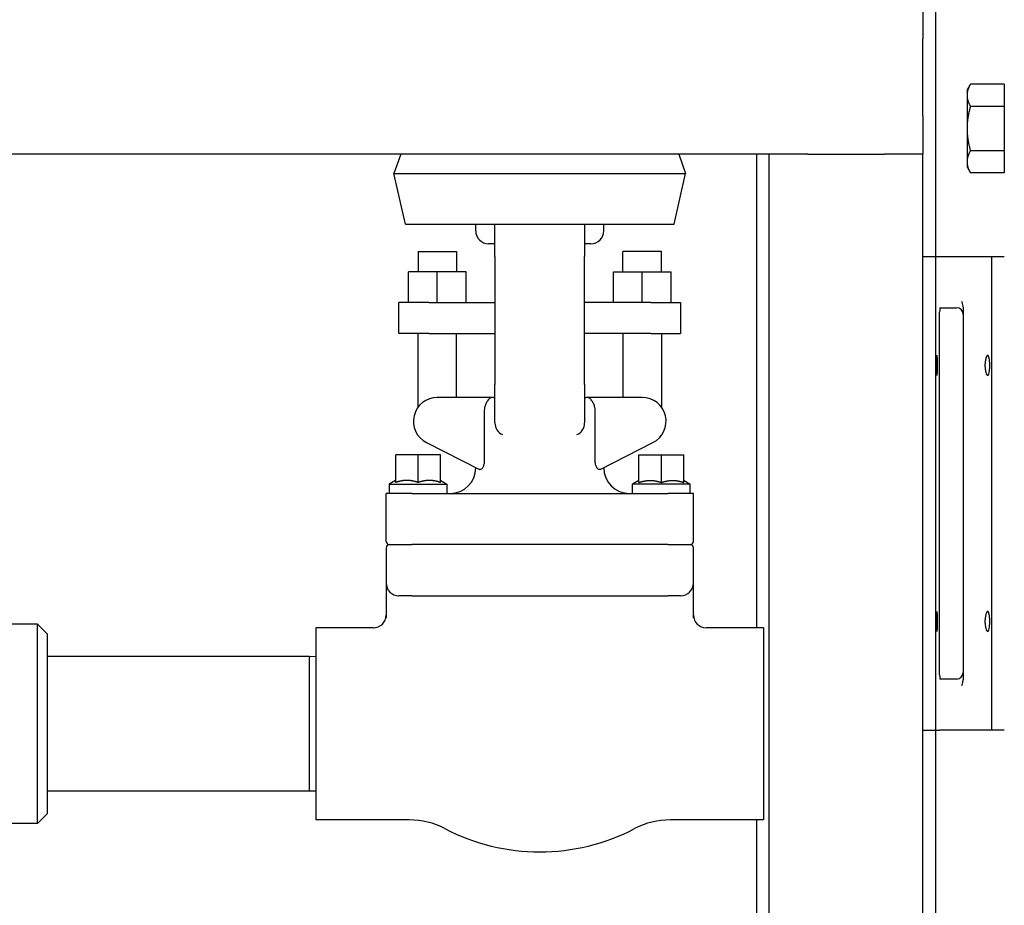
# Model space of a CAD drawing. Header units: inches. Extents: x 24 to 1128, y -69 to 748.
# Tile 560 of 656: x 1000 to 1010, y 303 to 311. Entities that reach past the tile are written whole.
import ezdxf

# ---------------------------------------------------------------- set-up
doc = ezdxf.new("R2010")
doc.units = ezdxf.units.IN
doc.header["$LTSCALE"] = 32
doc.header["$MEASUREMENT"] = 0
doc.layers.add('Visible (ANSI)', color=7, linetype='Continuous', lineweight=30)

msp = doc.modelspace()

# ---------------------------------------------------------------- linework, layer by layer
at = {"layer": 'Visible (ANSI)'}
for p, q in [((1009.28453, 309.10867), (1009.28453, 336.98367)), ((1009.16005, 311.60867), (1009.16005, 311.23367)), ((1009.16005, 310.48367), (1009.16005, 311.23367)), ((1009.59053, 310.73367), (1009.62402, 310.79168)), ((1009.95453, 310.79168), (1009.62402, 310.79168)), ((1009.95453, 310.79168), (1009.95453, 310.68343)), ((1009.59053, 310.73367), (1009.59053, 310.68343)), ((1009.59053, 310.68343), (1009.59053, 310.35867)), ((1009.95453, 310.73367), (1009.95453, 310.73367)), ((1009.95453, 310.68343), (1009.95453, 310.57518)), ((1009.95453, 310.57518), (1009.62402, 310.57518)), ((1009.95453, 310.57518), (1009.95453, 310.35867)), ((1009.16005, 310.48367), (1009.16005, 310.10867)), ((1009.59053, 310.35867), (1009.59053, 310.03391)), ((1009.95453, 310.35867), (1009.95453, 310.14216)), ((1007.66005, 310.10867), (988.66005, 310.10867)), ((1004.06333, 310.10867), (1003.99526, 309.9201)), ((1006.77573, 310.10867), (1006.8438, 309.9201)), ((1007.53453, 310.10867), (1007.53453, 305.48367)), ((1007.66005, 294.35867), (1007.66005, 310.10867)), ((1008.03505, 310.10867), (1007.66005, 310.10867)), ((1008.03505, 310.10867), (1008.78505, 310.10867)), ((1009.16005, 310.10867), (1008.78505, 310.10867)), ((1009.16005, 294.35867), (1009.16005, 310.10867)), ((1009.95453, 310.14216), (1009.62402, 310.14216)), ((1009.95453, 310.14216), (1009.95453, 310.03391)), ((1009.59053, 310.03391), (1009.59053, 309.98367)), ((1009.59053, 309.98367), (1009.62402, 309.92566)), ((1009.95453, 310.03391), (1009.95453, 309.92566)), ((1009.95453, 309.98367), (1009.95453, 309.98367)), ((1003.99526, 309.9201), (1006.8438, 309.9201)), ((1004.10846, 309.42542), (1003.99526, 309.9201)), ((1006.73061, 309.42542), (1006.8438, 309.9201)), ((1009.95453, 309.92566), (1009.62402, 309.92566)), ((1004.10846, 309.42542), (1006.73061, 309.42542)), ((1004.79453, 309.35867), (1004.79453, 309.42542)), ((1004.98203, 309.10867), (1004.98203, 309.42542)), ((1005.85703, 309.42542), (1005.85703, 309.10867)), ((1006.04453, 309.35867), (1006.04453, 309.42542)), ((1004.98203, 309.23367), (1004.91953, 309.23367)), ((1005.91953, 309.23367), (1005.85703, 309.23367)), ((1004.23203, 309.15867), (1004.60703, 309.15867)), ((1004.23203, 309.15867), (1004.23203, 308.95867)), ((1004.60703, 309.15867), (1004.60703, 308.95867)), ((1006.60703, 309.15867), (1006.23203, 309.15867)), ((1006.23203, 308.95867), (1006.23203, 309.15867)), ((1006.60703, 308.95867), (1006.60703, 309.15867)), ((1004.98203, 309.10867), (1004.98203, 307.85867)), ((1005.85703, 307.85867), (1005.85703, 309.10867)), ((1009.16005, 309.10867), (1009.28505, 309.10867)), ((1009.28505, 304.48367), (1009.28505, 309.10867)), ((1009.28505, 309.10867), (1009.3219, 309.10867)), ((1009.3219, 309.10867), (1009.82953, 309.10867)), ((1009.82953, 309.10867), (1009.95453, 309.10867)), ((1009.82953, 309.10867), (1009.82953, 304.48367)), ((1004.13828, 308.65867), (1004.13828, 308.95867)), ((1004.41953, 308.95867), (1004.13828, 308.95867)), ((1004.41953, 308.65867), (1004.41953, 308.95867)), ((1004.70078, 308.95867), (1004.41953, 308.95867)), ((1004.70078, 308.65867), (1004.70078, 308.95867)), ((1006.13828, 308.65867), (1006.13828, 308.95867)), ((1006.13828, 308.95867), (1006.41953, 308.95867)), ((1006.41953, 308.95867), (1006.70078, 308.95867)), ((1006.41953, 308.65867), (1006.41953, 308.95867)), ((1006.70078, 308.65867), (1006.70078, 308.95867)), ((1004.33516, 308.65867), (1004.04453, 308.65867)), ((1004.04453, 308.35867), (1004.04453, 308.65867)), ((1004.33516, 308.65867), (1004.98203, 308.65867)), ((1006.50391, 308.65867), (1005.85703, 308.65867)), ((1006.50391, 308.65867), (1006.79453, 308.65867)), ((1006.79453, 308.65867), (1006.79453, 308.35867)), ((1009.32341, 305.02534), (1009.32341, 308.567)), ((1009.32477, 308.60867), (1009.48928, 308.60867)), ((1009.55178, 308.61507), (1009.55178, 304.97727)), ((1004.33516, 308.35867), (1004.04453, 308.35867)), ((1004.23203, 307.63923), (1004.23203, 308.35867)), ((1004.33516, 308.35867), (1004.98203, 308.35867)), ((1004.60703, 307.73367), (1004.60703, 308.35867)), ((1006.50391, 308.35867), (1005.85703, 308.35867)), ((1006.23203, 308.35867), (1006.23203, 307.73367)), ((1006.50391, 308.35867), (1006.79453, 308.35867)), ((1006.60703, 308.35867), (1006.60703, 307.63923)), ((1004.98203, 307.48367), (1004.98203, 307.85867)), ((1005.85703, 307.85867), (1005.85703, 307.48367)), ((1004.96694, 307.73367), (1004.41953, 307.73367)), ((1004.96694, 307.73367), (1004.98203, 307.73367)), ((1005.85703, 307.73367), (1005.87213, 307.73367)), ((1006.41953, 307.73367), (1005.87213, 307.73367)), ((1004.87827, 307.60867), (1004.87827, 307.11888)), ((1005.9608, 307.11888), (1005.9608, 307.60867)), ((1004.31422, 307.29208), (1004.83125, 307.0306)), ((1006.00782, 307.0306), (1006.52485, 307.29208)), ((1004.01328, 306.90307), (1004.01328, 307.17117)), ((1004.23203, 307.17117), (1004.01328, 307.17117)), ((1004.23203, 306.90307), (1004.23203, 307.17117)), ((1004.45078, 307.17117), (1004.23203, 307.17117)), ((1004.45078, 306.90307), (1004.45078, 307.17117)), ((1006.38828, 307.17117), (1006.60703, 307.17117)), ((1006.38828, 306.90307), (1006.38828, 307.17117)), ((1006.60703, 307.17117), (1006.82578, 307.17117)), ((1006.60703, 306.90307), (1006.60703, 307.17117)), ((1006.82578, 306.90307), (1006.82578, 307.17117)), ((1004.79453, 307.04617), (1004.79453, 307.04917)), ((1006.04453, 307.04617), (1006.04453, 307.04917)), ((1004.01078, 306.92117), (1003.95078, 306.88653)), ((1004.01328, 306.92117), (1004.01078, 306.92117)), ((1004.15138, 306.92117), (1004.09394, 306.92117)), ((1004.37013, 306.92117), (1004.31269, 306.92117)), ((1004.45328, 306.92117), (1004.45078, 306.92117)), ((1004.45328, 306.92117), (1004.51328, 306.88653)), ((1006.38578, 306.92117), (1006.32578, 306.88653)), ((1006.38578, 306.92117), (1006.38828, 306.92117)), ((1006.46894, 306.92117), (1006.52638, 306.92117)), ((1006.68769, 306.92117), (1006.74513, 306.92117)), ((1006.82578, 306.92117), (1006.82828, 306.92117)), ((1006.82828, 306.92117), (1006.88828, 306.88653)), ((1003.95078, 306.88653), (1004.51328, 306.88653)), ((1003.95078, 306.88653), (1003.95078, 306.79617)), ((1004.51328, 306.88653), (1004.51328, 306.79617)), ((1006.88828, 306.88653), (1006.32578, 306.88653)), ((1006.32578, 306.79617), (1006.32578, 306.88653)), ((1006.88828, 306.79617), (1006.88828, 306.88653)), ((1004.16953, 306.79617), (1003.91953, 306.79617)), ((1003.91953, 306.32742), (1003.91953, 306.79617)), ((1004.16953, 306.79617), (1006.66953, 306.79617)), ((1006.91953, 306.79617), (1006.66953, 306.79617)), ((1006.91953, 306.32742), (1006.91953, 306.79617)), ((1003.91953, 306.26492), (1003.91953, 305.92117)), ((1003.95078, 306.29617), (1004.16953, 306.29617)), ((1006.66953, 306.29617), (1004.16953, 306.29617)), ((1006.66953, 306.29617), (1006.88828, 306.29617)), ((1006.91953, 305.92117), (1006.91953, 306.26492)), ((1003.91953, 305.92117), (1003.91953, 305.57884)), ((1006.91953, 305.57884), (1006.91953, 305.92117)), ((1004.16953, 305.79617), (1004.04453, 305.79617)), ((1004.16953, 305.79617), (1005.41953, 305.79617)), ((1005.41953, 305.79617), (1006.66953, 305.79617)), ((1006.79453, 305.79617), (1006.66953, 305.79617)), ((1000.51578, 305.51992), (999.95439, 305.51992)), ((1000.51578, 303.57242), (1000.51578, 305.51992)), ((1000.60953, 305.42617), (1000.51578, 305.51992)), ((1003.23453, 305.48367), (1003.23453, 303.60867)), ((1003.79453, 305.48367), (1003.23453, 305.48367)), ((1007.60453, 305.48367), (1007.04453, 305.48367)), ((1007.60453, 305.48367), (1007.60453, 303.60867)), ((1000.60953, 305.42617), (1000.60953, 303.66617)), ((1003.17203, 305.20367), (1000.60953, 305.20367)), ((1003.17203, 303.88867), (1003.17203, 305.20367)), ((1003.23453, 305.20203), (1003.17203, 305.20367)), ((1009.48928, 304.98367), (1009.32477, 304.98367)), ((1009.16005, 304.48367), (1009.28505, 304.48367)), ((1009.28453, 299.98617), (1009.28453, 304.48367)), ((1009.28505, 304.48367), (1009.3219, 304.48367)), ((1009.82953, 304.48367), (1009.3219, 304.48367)), ((1009.95453, 304.48367), (1009.82953, 304.48367)), ((1003.17203, 303.88867), (1000.60953, 303.88867)), ((1003.23453, 303.89031), (1003.17203, 303.88867)), ((1000.60953, 303.66617), (1000.51578, 303.57242)), ((1000.51578, 303.57242), (1000.16453, 303.57242)), ((1004.14631, 303.60867), (1003.23453, 303.60867)), ((1007.60453, 303.60867), (1006.69275, 303.60867)), ((1007.53453, 303.60867), (1007.53453, 299.98617))]:
    msp.add_line(p, q, dxfattribs=at)
for centre, radius, start, end in [((1004.91953, 309.35867), 0.125, 180, 270), ((1005.91953, 309.35867), 0.125, 270, 0), ((1009.48928, 308.54617), 0.0625, 0, 90), ((1004.41953, 307.50032), 0.23335, 90, 243.172694), ((1006.41953, 307.50032), 0.23335, 296.827306, 90), ((1005.10703, 307.48367), 0.125, 180, 245.901134), ((1005.73203, 307.48367), 0.125, 294.098866, 0), ((1004.54453, 307.04617), 0.25, 270, 0), ((1006.29453, 307.04617), 0.25, 180, 270), ((1003.95078, 306.32742), 0.03125, 180, 270), ((1003.95078, 306.26492), 0.03125, 90, 180), ((1006.88828, 306.32742), 0.03125, 270, 0), ((1006.88828, 306.26492), 0.03125, 0, 90), ((1004.04453, 305.92117), 0.125, 180, 270), ((1006.79453, 305.92117), 0.125, 270, 0), ((1003.79453, 305.60867), 0.125, 270, 0), ((1007.04453, 305.60867), 0.125, 180, 270), ((1009.48928, 305.04617), 0.0625, 270, 0), ((1004.14631, 302.85867), 0.75, 62.419801, 90), ((1006.69275, 302.85867), 0.75, 90, 117.580199), ((1005.41953, 305.29617), 2, 242.419801, 297.580199)]:
    msp.add_arc(centre, radius, start, end, dxfattribs=at)
for centre, start_param, end_param in [((1009.32486, 308.567), 3.1415927, 4.712389), ((1009.32486, 305.02534), 4.712389, 6.2831853)]:
    msp.add_ellipse(centre, major_axis=(0, -0.04167), ratio=0.0349208, start_param=start_param, end_param=end_param, dxfattribs=at)
for centre in [(1009.29598, 308.04617), (1009.29598, 305.54617)]:
    msp.add_ellipse(centre, major_axis=(0, -0.09843), ratio=0.0349208, dxfattribs=at)
for points, weights in [([(1009.62402, 310.79168), (1009.59053, 310.73367), (1009.59053, 310.68343)], [1, 1.0379548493, 1]), ([(1009.59053, 310.68343), (1009.59053, 310.63319), (1009.62402, 310.57518)], [1, 1.0379548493, 1]), ([(1009.62402, 310.57518), (1009.59053, 310.45915), (1009.59053, 310.35867)], [1, 1.0379548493, 1]), ([(1009.59053, 310.35867), (1009.59053, 310.25819), (1009.62402, 310.14216)], [1, 1.0379548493, 1]), ([(1009.62402, 310.14216), (1009.59053, 310.08415), (1009.59053, 310.03391)], [1, 1.0379548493, 1]), ([(1009.59053, 310.03391), (1009.59053, 309.98367), (1009.62402, 309.92566)], [1, 1.0379548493, 1]), ([(1004.09394, 306.92117), (1004.05628, 306.91741), (1004.01328, 306.90307)], [1.60874112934, 1.58525582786, 1.50177150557]), ([(1004.23203, 306.90307), (1004.18904, 306.91741), (1004.15138, 306.92117)], [1.50177150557, 1.58525582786, 1.60874112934]), ([(1004.31269, 306.92117), (1004.27503, 306.91741), (1004.23203, 306.90307)], [1.60874112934, 1.58525582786, 1.50177150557]), ([(1004.45078, 306.90307), (1004.40779, 306.91741), (1004.37013, 306.92117)], [1.50177150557, 1.58525582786, 1.60874112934]), ([(1006.38828, 306.90307), (1006.43128, 306.91741), (1006.46894, 306.92117)], [1.50177150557, 1.58525582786, 1.60874112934]), ([(1006.52638, 306.92117), (1006.56404, 306.91741), (1006.60703, 306.90307)], [1.60874112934, 1.58525582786, 1.50177150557]), ([(1006.60703, 306.90307), (1006.65003, 306.91741), (1006.68769, 306.92117)], [1.50177150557, 1.58525582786, 1.60874112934]), ([(1006.74513, 306.92117), (1006.78279, 306.91741), (1006.82578, 306.90307)], [1.60874112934, 1.58525582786, 1.50177150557])]:
    msp.add_rational_spline(points, weights, degree=2, dxfattribs=at)
for points in [[(1009.3219, 309.10867), (1009.32196, 309.10867), (1009.32202, 309.10856), (1009.32207, 309.10837)], [(1004.88119, 307.63367), (1004.87921, 307.62528), (1004.87827, 307.61659), (1004.87827, 307.60867)], [(1005.9608, 307.60867), (1005.9608, 307.61659), (1005.95986, 307.62528), (1005.95788, 307.63367)], [(1009.32207, 304.48397), (1009.32202, 304.48377), (1009.32196, 304.48367), (1009.3219, 304.48367)]]:
    msp.add_open_spline(points, degree=3, dxfattribs=at)
for points, knots in [([(1009.55178, 308.61507), (1009.55178, 308.61829), (1009.55168, 308.62151), (1009.5509, 308.63399), (1009.54946, 308.6431), (1009.54429, 308.66087), (1009.54099, 308.66708), (1009.5385, 308.67104), (1009.53846, 308.67111), (1009.53842, 308.67117)], [0, 0, 0, 0, 0.02455139, 0.02455139, 0.0956299, 0.0956299, 0.17488182, 0.17488182, 0.17615747, 0.17615747, 0.17615747, 0.17615747]), ([(1009.81252, 308.04617), (1009.81252, 308.03383), (1009.81213, 308.02068), (1009.81048, 307.99652), (1009.80921, 307.98551), (1009.80604, 307.96793), (1009.80392, 307.96028), (1009.79889, 307.95019), (1009.79597, 307.94774), (1009.79012, 307.94774), (1009.78678, 307.95025), (1009.78027, 307.96045), (1009.77711, 307.96813), (1009.77203, 307.98568), (1009.76975, 307.99662), (1009.76667, 308.02068), (1009.76588, 308.03381), (1009.76588, 308.05853), (1009.76667, 308.07166), (1009.76975, 308.09572), (1009.77203, 308.10665), (1009.77711, 308.12421), (1009.78027, 308.13189), (1009.78678, 308.14209), (1009.79012, 308.14459), (1009.79597, 308.14459), (1009.79889, 308.14215), (1009.80392, 308.13206), (1009.80604, 308.12441), (1009.80921, 308.10683), (1009.81048, 308.09582), (1009.81213, 308.07166), (1009.81252, 308.05851), (1009.81252, 308.04617)], [0, 0, 0, 0, 0.0940112, 0.0940112, 0.1880224, 0.1880224, 0.2843111, 0.2843111, 0.3805997, 0.3805997, 0.4782167, 0.4782167, 0.5758337, 0.5758337, 0.6699888, 0.6699888, 0.7641439, 0.7641439, 0.858299, 0.858299, 0.952454, 0.952454, 1.0500711, 1.0500711, 1.1476881, 1.1476881, 1.2439767, 1.2439767, 1.3402653, 1.3402653, 1.4342765, 1.4342765, 1.5282878, 1.5282878, 1.5282878, 1.5282878]), ([(1004.96694, 307.73367), (1004.96686, 307.73367), (1004.96678, 307.73367), (1004.95597, 307.73363), (1004.9454, 307.73063), (1004.92644, 307.71916), (1004.91801, 307.71132), (1004.90371, 307.69217), (1004.89775, 307.68153), (1004.88797, 307.65831), (1004.88414, 307.64619), (1004.88119, 307.63367)], [-0.45765942, -0.45765942, -0.45765942, -0.45765942, -0.45670713, -0.45670713, -0.32304532, -0.32304532, -0.20335089, -0.20335089, -0.09806241, -0.09806241, 0, 0, 0, 0]), ([(1005.95788, 307.63367), (1005.95492, 307.64619), (1005.9511, 307.65831), (1005.94132, 307.68153), (1005.93536, 307.69217), (1005.92105, 307.71132), (1005.91262, 307.71916), (1005.89367, 307.73063), (1005.88309, 307.73363), (1005.87228, 307.73367), (1005.87221, 307.73367), (1005.87213, 307.73367)], [-0.45986633, -0.45986633, -0.45986633, -0.45986633, -0.36112559, -0.36112559, -0.25510879, -0.25510879, -0.1345864, -0.1345864, 0, 0, 0.00095887, 0.00095887, 0.00095887, 0.00095887]), ([(1004.87827, 307.11888), (1004.87827, 307.10587), (1004.87699, 307.09194), (1004.87149, 307.06707), (1004.86729, 307.05614), (1004.86226, 307.04745), (1004.86187, 307.04681), (1004.86147, 307.04617)], [0, 0, 0, 0, 0.09912468, 0.09912468, 0.19824936, 0.19824936, 0.2064434, 0.2064434, 0.2064434, 0.2064434]), ([(1005.97759, 307.04617), (1005.9772, 307.04681), (1005.97681, 307.04745), (1005.97178, 307.05614), (1005.96757, 307.06707), (1005.96208, 307.09194), (1005.9608, 307.10587), (1005.9608, 307.11888)], [0.62127294, 0.62127294, 0.62127294, 0.62127294, 0.62946699, 0.62946699, 0.72859166, 0.72859166, 0.82771634, 0.82771634, 0.82771634, 0.82771634]), ([(1004.86147, 307.04617), (1004.85794, 307.04049), (1004.85395, 307.03632), (1004.84466, 307.02967), (1004.83918, 307.02822), (1004.8332, 307.02974), (1004.83221, 307.03011), (1004.83125, 307.0306)], [-0.41260386, -0.41260386, -0.41260386, -0.41260386, -0.33450127, -0.33450127, -0.2278539, -0.2278539, -0.20572342, -0.20572342, -0.20572342, -0.20572342]), ([(1006.00782, 307.0306), (1006.00476, 307.02905), (1006.00135, 307.02861), (1005.99338, 307.03042), (1005.98871, 307.03307), (1005.98187, 307.04007), (1005.97966, 307.04285), (1005.97759, 307.04617)], [-3.05692989, -3.05692989, -3.05692989, -3.05692989, -2.9881744, -2.9881744, -2.90926306, -2.90926306, -2.8706578, -2.8706578, -2.8706578, -2.8706578]), ([(1009.81252, 305.54617), (1009.81252, 305.53383), (1009.81213, 305.52068), (1009.81048, 305.49652), (1009.80921, 305.48551), (1009.80604, 305.46793), (1009.80392, 305.46028), (1009.79889, 305.45019), (1009.79597, 305.44774), (1009.79012, 305.44774), (1009.78678, 305.45025), (1009.78027, 305.46045), (1009.77711, 305.46813), (1009.77203, 305.48568), (1009.76975, 305.49662), (1009.76667, 305.52068), (1009.76588, 305.53381), (1009.76588, 305.55853), (1009.76667, 305.57166), (1009.76975, 305.59572), (1009.77203, 305.60665), (1009.77711, 305.62421), (1009.78027, 305.63189), (1009.78678, 305.64209), (1009.79012, 305.64459), (1009.79597, 305.64459), (1009.79889, 305.64215), (1009.80392, 305.63206), (1009.80604, 305.62441), (1009.80921, 305.60683), (1009.81048, 305.59582), (1009.81213, 305.57166), (1009.81252, 305.55851), (1009.81252, 305.54617)], [0, 0, 0, 0, 0.0940112, 0.0940112, 0.1880224, 0.1880224, 0.2843111, 0.2843111, 0.3805997, 0.3805997, 0.4782167, 0.4782167, 0.5758337, 0.5758337, 0.6699888, 0.6699888, 0.7641439, 0.7641439, 0.858299, 0.858299, 0.952454, 0.952454, 1.0500711, 1.0500711, 1.1476881, 1.1476881, 1.2439767, 1.2439767, 1.3402653, 1.3402653, 1.4342765, 1.4342765, 1.5282878, 1.5282878, 1.5282878, 1.5282878]), ([(1009.53842, 304.92117), (1009.53846, 304.92123), (1009.5385, 304.92129), (1009.54164, 304.9263), (1009.54417, 304.9319), (1009.54839, 304.94494), (1009.54991, 304.95236), (1009.55147, 304.96568), (1009.55178, 304.97148), (1009.55178, 304.97727)], [-0.00068249, -0.00068249, -0.00068249, -0.00068249, 0, 0, 0.05367166, 0.05367166, 0.1133061, 0.1133061, 0.15771638, 0.15771638, 0.15771638, 0.15771638])]:
    msp.add_open_spline(points, degree=3, knots=knots, dxfattribs=at)

doc.saveas('drawing.dxf')
